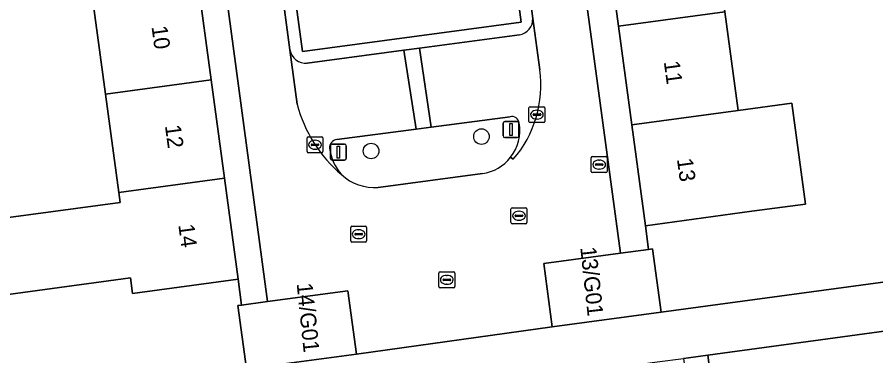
# Model space of a CAD drawing. Extents: x 159053 to 160042, y 380449 to 381423.
# Drawn here: x 159591.7 to 159645.7, y 380924.7 to 380946 of the extents above; entities that cross this region are included whole.
import ezdxf

# ---------------------------------------------------------------- set-up
doc = ezdxf.new("R2010")
doc.units = 0
for name, color, linetype in [('IMGEO_Boom', 7, 'Continuous'), ('IMGEO_Brandkraan', 7, 'Continuous'), ('IMGEO_Erf', 7, 'Continuous'), ('IMGEO_Groenvoorziening', 7, 'Continuous'), ('IMGEO_Kolk', 7, 'Continuous'), ('IMGEO_Lichtmast', 7, 'Continuous'), ('IMGEO_Pand', 7, 'Continuous'), ('IMGEO_Pand_nummerreeks', 7, 'Continuous'), ('IMGEO_Parkeervlak_open', 7, 'Continuous'), ('IMGEO_Rijbaan_lokaal_open', 7, 'Continuous'), ('IMGEO_Rioolput', 7, 'Continuous'), ('IMGEO_Voetpad_open', 7, 'Continuous')]:
    doc.layers.add(name, color=color, linetype=linetype)

msp = doc.modelspace()

# ---------------------------------------------------------------- linework, layer by layer
at = {"layer": 'IMGEO_Boom'}
for centre in [(159620.933, 380938.503), (159613.992, 380937.595)]:
    msp.add_circle(centre, 0.489, dxfattribs=at)
at = {"layer": 'IMGEO_Brandkraan'}
for p, q in [((159627.836, 380936.319), (159627.836, 380937.171)), ((159627.911, 380937.245), (159628.763, 380937.245)), ((159628.837, 380937.171), (159628.837, 380936.319)), ((159628.095, 380936.739), (159628.095, 380936.751)), ((159628.533, 380936.702), (159628.135, 380936.702)), ((159628.138, 380936.788), (159628.536, 380936.788)), ((159628.324, 380937.025), (159628.349, 380937.025)), ((159628.579, 380936.751), (159628.579, 380936.739)), ((159628.763, 380936.245), (159627.911, 380936.245)), ((159628.347, 380936.465), (159628.322, 380936.465))]:
    msp.add_line(p, q, dxfattribs=at)
for points in [[(159627.836, 380936.319), (159627.836, 380937.171)], [(159627.911, 380937.245), (159628.763, 380937.245)], [(159628.837, 380937.171), (159628.837, 380936.319)], [(159628.763, 380936.245), (159627.911, 380936.245)]]:
    msp.add_lwpolyline(points, dxfattribs=at)
for centre, radius, start, end in [((159627.913, 380937.169), 0.0765, 91.552, 178.448), ((159627.913, 380937.169), 0.0765, 91.552, 178.448), ((159628.761, 380937.169), 0.0765, 1.552, 88.448), ((159628.761, 380937.169), 0.0765, 1.552, 88.448), ((159628.135, 380936.748), 0.0403, 85.8775, 175.7526), ((159628.132, 380936.738), 0.0366, 178.938, 274.7102), ((159628.536, 380936.745), 0.043, 264.8664, 352.4533), ((159628.54, 380936.75), 0.0386, 1.7309, 96.639), ((159627.913, 380936.321), 0.0765, 181.552, 268.448), ((159627.913, 380936.321), 0.0765, 181.552, 268.448), ((159628.761, 380936.321), 0.0765, 271.552, 358.448), ((159628.761, 380936.321), 0.0765, 271.552, 358.448)]:
    msp.add_arc(centre, radius, start, end, dxfattribs=at)
for centre, major_axis, ratio, start_param, end_param in [((159628.323, 380936.745), (-0.387, 0.002), 0.722429, 4.712389, 7.853982), ((159628.348, 380936.745), (-0.39, 0.002), 0.717154, 1.570796, 4.712389)]:
    msp.add_ellipse(centre, major_axis=major_axis, ratio=ratio, start_param=start_param, end_param=end_param, dxfattribs=at)
at = {"layer": 'IMGEO_Erf'}
for points in [[(159648.031, 380977.168), (159644.108, 380976.638), (159643.779, 380979.075), (159632.047, 380977.442), (159632.902, 380971.105), (159633.738, 380964.913), (159634.574, 380958.722), (159637.428, 380959.108), (159638.265, 380952.918), (159635.41, 380952.532), (159636.245, 380946.341), (159637.081, 380940.15), (159640.444, 380940.605), (159641.302, 380934.262), (159637.937, 380933.808), (159631.246, 380932.905), (159631.447, 380931.413), (159631.692, 380931.446), (159632.229, 380927.466), (159678.267, 380933.693)], [(159586.956, 380932.845), (159598.213, 380934.368), (159598.13, 380934.985), (159597.293, 380941.17), (159596.456, 380947.356), (159595.619, 380953.542), (159594.782, 380959.727), (159591.065, 380959.224)], [(159606.154, 380923.905), (159605.616, 380927.884), (159605.848, 380927.915), (159605.638, 380929.55), (159598.987, 380928.65), (159598.854, 380929.631), (159587.597, 380928.108)]]:
    msp.add_lwpolyline(points, dxfattribs=at)
at = {"layer": 'IMGEO_Groenvoorziening'}
for points in [[(159621.161, 380962.546), (159615.691, 380961.898), (159612.726, 380961.51), (159607.364, 380960.833), (159609.687, 380943.846), (159623.433, 380945.68)], [(159657.034, 380924.591), (159662.385, 380925.305), (159661.951, 380928.424), (159635.172, 380924.779), (159635.576, 380921.73)]]:
    msp.add_lwpolyline(points, close=True, dxfattribs=at)
at = {"layer": 'IMGEO_Kolk'}
for p, q in [((159623.921, 380939.454), (159623.921, 380940.306)), ((159623.996, 380940.38), (159624.848, 380940.38)), ((159624.922, 380940.306), (159624.922, 380939.454)), ((159624.18, 380939.874), (159624.18, 380939.886)), ((159624.618, 380939.837), (159624.22, 380939.837)), ((159624.223, 380939.923), (159624.621, 380939.923)), ((159624.409, 380940.16), (159624.434, 380940.16)), ((159624.664, 380939.886), (159624.664, 380939.874)), ((159624.848, 380939.38), (159623.996, 380939.38)), ((159624.432, 380939.6), (159624.407, 380939.6)), ((159609.966, 380937.562), (159609.966, 380938.414)), ((159610.041, 380938.488), (159610.893, 380938.488)), ((159610.454, 380938.268), (159610.479, 380938.268)), ((159610.967, 380938.414), (159610.967, 380937.562)), ((159610.225, 380937.982), (159610.225, 380937.994)), ((159610.663, 380937.945), (159610.265, 380937.945)), ((159610.268, 380938.031), (159610.666, 380938.031)), ((159610.477, 380937.708), (159610.452, 380937.708)), ((159610.709, 380937.994), (159610.709, 380937.982)), ((159610.893, 380937.488), (159610.041, 380937.488)), ((159618.255, 380929.079), (159618.255, 380929.931)), ((159618.33, 380930.005), (159619.182, 380930.005)), ((159618.514, 380929.499), (159618.514, 380929.511)), ((159618.557, 380929.548), (159618.955, 380929.548)), ((159618.743, 380929.785), (159618.768, 380929.785)), ((159618.998, 380929.511), (159618.998, 380929.499)), ((159619.256, 380929.931), (159619.256, 380929.079)), ((159619.182, 380929.005), (159618.33, 380929.005)), ((159618.952, 380929.462), (159618.554, 380929.462)), ((159618.766, 380929.225), (159618.741, 380929.225))]:
    msp.add_line(p, q, dxfattribs=at)
for points in [[(159623.921, 380939.454), (159623.921, 380940.306)], [(159623.996, 380940.38), (159624.848, 380940.38)], [(159624.922, 380940.306), (159624.922, 380939.454)], [(159624.848, 380939.38), (159623.996, 380939.38)], [(159609.966, 380937.562), (159609.966, 380938.414)], [(159610.041, 380938.488), (159610.893, 380938.488)], [(159610.967, 380938.414), (159610.967, 380937.562)], [(159610.893, 380937.488), (159610.041, 380937.488)], [(159618.255, 380929.079), (159618.255, 380929.931)], [(159618.33, 380930.005), (159619.182, 380930.005)], [(159619.256, 380929.931), (159619.256, 380929.079)], [(159619.182, 380929.005), (159618.33, 380929.005)]]:
    msp.add_lwpolyline(points, dxfattribs=at)
for centre, radius, start, end in [((159623.998, 380940.304), 0.0765, 91.552, 178.448), ((159623.998, 380940.304), 0.0765, 91.552, 178.448), ((159624.846, 380940.304), 0.0765, 1.552, 88.448), ((159624.846, 380940.304), 0.0765, 1.552, 88.448), ((159624.22, 380939.883), 0.0403, 85.8775, 175.7526), ((159624.217, 380939.873), 0.0366, 178.938, 274.7102), ((159624.621, 380939.88), 0.043, 264.8664, 352.4533), ((159624.625, 380939.885), 0.0386, 1.7309, 96.639), ((159623.998, 380939.456), 0.0765, 181.552, 268.448), ((159623.998, 380939.456), 0.0765, 181.552, 268.448), ((159624.846, 380939.456), 0.0765, 271.552, 358.448), ((159624.846, 380939.456), 0.0765, 271.552, 358.448), ((159610.043, 380938.412), 0.0765, 91.552, 178.448), ((159610.043, 380938.412), 0.0765, 91.552, 178.448), ((159610.891, 380938.412), 0.0765, 1.552, 88.448), ((159610.891, 380938.412), 0.0765, 1.552, 88.448), ((159610.265, 380937.991), 0.0403, 85.8775, 175.7526), ((159610.262, 380937.981), 0.0366, 178.938, 274.7102), ((159610.666, 380937.988), 0.043, 264.8664, 352.4533), ((159610.67, 380937.993), 0.0386, 1.7309, 96.639), ((159610.043, 380937.564), 0.0765, 181.552, 268.448), ((159610.043, 380937.564), 0.0765, 181.552, 268.448), ((159610.891, 380937.564), 0.0765, 271.552, 358.448), ((159610.891, 380937.564), 0.0765, 271.552, 358.448), ((159618.332, 380929.929), 0.0765, 91.552, 178.448), ((159618.332, 380929.929), 0.0765, 91.552, 178.448), ((159618.554, 380929.508), 0.0403, 85.8775, 175.7526), ((159618.551, 380929.498), 0.0366, 178.938, 274.7102), ((159618.955, 380929.505), 0.043, 264.8664, 352.4533), ((159618.959, 380929.51), 0.0386, 1.7309, 96.639), ((159619.18, 380929.929), 0.0765, 1.552, 88.448), ((159619.18, 380929.929), 0.0765, 1.552, 88.448), ((159618.332, 380929.081), 0.0765, 181.552, 268.448), ((159618.332, 380929.081), 0.0765, 181.552, 268.448), ((159619.18, 380929.081), 0.0765, 271.552, 358.448), ((159619.18, 380929.081), 0.0765, 271.552, 358.448)]:
    msp.add_arc(centre, radius, start, end, dxfattribs=at)
for centre, major_axis, ratio, start_param, end_param in [((159624.408, 380939.88), (-0.387, 0.002), 0.722429, 4.712389, 7.853982), ((159624.433, 380939.88), (-0.39, 0.002), 0.717154, 1.570796, 4.712389), ((159610.453, 380937.988), (-0.387, 0.002), 0.722429, 4.712389, 7.853982), ((159610.478, 380937.988), (-0.39, 0.002), 0.717154, 1.570796, 4.712389), ((159618.742, 380929.505), (-0.387, 0.002), 0.722429, 4.712389, 7.853982), ((159618.767, 380929.505), (-0.39, 0.002), 0.717154, 1.570796, 4.712389)]:
    msp.add_ellipse(centre, major_axis=major_axis, ratio=ratio, start_param=start_param, end_param=end_param, dxfattribs=at)
at = {"layer": 'IMGEO_Lichtmast'}
for p, q in [((159622.296, 380938.547), (159622.296, 380939.347)), ((159622.296, 380939.347), (159622.296, 380938.547)), ((159622.396, 380939.447), (159623.186, 380939.447)), ((159623.186, 380939.447), (159622.396, 380939.447)), ((159623.286, 380939.347), (159623.286, 380938.547)), ((159623.286, 380938.547), (159623.286, 380939.347)), ((159623.186, 380938.447), (159622.396, 380938.447)), ((159622.396, 380938.447), (159623.186, 380938.447)), ((159611.438, 380937.127), (159611.438, 380937.927)), ((159611.438, 380937.927), (159611.438, 380937.127)), ((159611.538, 380938.027), (159612.328, 380938.027)), ((159612.328, 380938.027), (159611.538, 380938.027)), ((159612.428, 380937.927), (159612.428, 380937.127)), ((159612.428, 380937.127), (159612.428, 380937.927)), ((159612.328, 380937.027), (159611.538, 380937.027)), ((159611.538, 380937.027), (159612.328, 380937.027))]:
    msp.add_line(p, q, dxfattribs=at)
for points in [[(159622.716, 380939.322), (159622.866, 380939.322), (159622.866, 380938.572), (159622.716, 380938.572), (159622.716, 380939.322)], [(159611.858, 380937.902), (159612.008, 380937.902), (159612.008, 380937.152), (159611.858, 380937.152), (159611.858, 380937.902)]]:
    msp.add_lwpolyline(points, dxfattribs=at)
for centre, start, end in [((159622.396, 380939.347), 90, 180), ((159622.396, 380939.347), 90, 180), ((159623.186, 380939.347), 0, 90), ((159623.186, 380939.347), 360, 90), ((159622.396, 380938.547), 180, 270), ((159622.396, 380938.547), 180, 270), ((159623.186, 380938.547), 270, 0), ((159623.186, 380938.547), 270, 0), ((159611.538, 380937.927), 90, 180), ((159611.538, 380937.927), 90, 180), ((159612.328, 380937.927), 0, 90), ((159612.328, 380937.927), 360, 90), ((159611.538, 380937.127), 180, 270), ((159611.538, 380937.127), 180, 270), ((159612.328, 380937.127), 270, 0), ((159612.328, 380937.127), 270, 0)]:
    msp.add_arc(centre, 0.1, start, end, dxfattribs=at)
at = {"layer": 'IMGEO_Pand'}
for points in [[(159629.554, 380945.436), (159636.245, 380946.341), (159635.41, 380952.532), (159628.719, 380951.627)], [(159596.456, 380947.356), (159597.293, 380941.17), (159603.944, 380942.07), (159603.107, 380948.256)], [(159630.39, 380939.245), (159637.081, 380940.15), (159636.245, 380946.341), (159629.554, 380945.436)], [(159598.13, 380934.985), (159604.781, 380935.885), (159603.944, 380942.07), (159597.293, 380941.17)], [(159637.081, 380940.15), (159630.39, 380939.245), (159631.246, 380932.905), (159637.937, 380933.808), (159641.302, 380934.262), (159640.444, 380940.605)], [(159604.781, 380935.885), (159598.13, 380934.985), (159598.213, 380934.368), (159586.956, 380932.845), (159587.597, 380928.108), (159598.854, 380929.631), (159598.987, 380928.65), (159605.638, 380929.55)], [(159632.229, 380927.466), (159631.692, 380931.446), (159631.447, 380931.413), (159629.685, 380931.175), (159624.851, 380930.523), (159625.388, 380926.542)], [(159607.475, 380928.135), (159605.848, 380927.915), (159605.616, 380927.884), (159606.154, 380923.905), (159613.067, 380924.84), (159612.528, 380928.819)]]:
    msp.add_lwpolyline(points, close=True, dxfattribs=at)
at = {"layer": 'IMGEO_Parkeervlak_open'}
for points in [[(159624.601, 380942.698), (159624.158, 380945.926)], [(159623.32, 380944.902), (159617.046, 380944.061), (159617.779, 380939.097), (159622.733, 380939.745)], [(159608.889, 380943.948), (159609.343, 380940.538)], [(159611.832, 380938.32), (159616.837, 380938.974), (159616.055, 380943.928), (159609.971, 380943.113)], [(159622.762, 380937.201), (159622.935, 380937.075)]]:
    msp.add_lwpolyline(points, dxfattribs=at)
for centre, radius, start, end in [((159623.201, 380945.854), 0.96, 277.1353, 4.2737), ((159609.879, 380944.113), 1.004, 189.4522, 275.2317), ((159617.549, 380941.729), 7.118, 319.1696, 7.8231), ((159617.719, 380942.738), 8.66, 194.7191, 229.9111), ((159622.857, 380939.31), 0.453, 6.1211, 105.902), ((159620.603, 380938.894), 2.744, 321.9012, 9.739), ((159611.921, 380937.785), 0.543, 99.4685, 181.9865), ((159614.507, 380938.207), 3.159, 188.03, 221.5247)]:
    msp.add_arc(centre, radius, start, end, dxfattribs=at)
at = {"layer": 'IMGEO_Rijbaan_lokaal_open'}
for points in [[(159609.343, 380940.538), (159608.889, 380943.948), (159606.546, 380961.427), (159604.872, 380973.622), (159601.418, 380973.158), (159607.475, 380928.135), (159612.528, 380928.819), (159613.067, 380924.84), (159625.388, 380926.542), (159624.851, 380930.523), (159629.685, 380931.175), (159623.567, 380976.306), (159620.023, 380975.823), (159621.831, 380963.292), (159624.158, 380945.926), (159624.601, 380942.698)], [(159622.935, 380937.075), (159622.762, 380937.201)], [(159620.995, 380936.18), (159614.447, 380935.305)]]:
    msp.add_lwpolyline(points, dxfattribs=at)
for centre, radius, start, end in [((159617.549, 380941.729), 7.118, 319.1696, 7.8231), ((159617.719, 380942.738), 8.66, 194.7191, 229.9111), ((159620.605, 380938.894), 2.742, 278.1753, 321.8646), ((159614.218, 380938.344), 3.048, 227.0598, 274.3048)]:
    msp.add_arc(centre, radius, start, end, dxfattribs=at)
at = {"layer": 'IMGEO_Rioolput'}
for p, q in [((159622.791, 380933.103), (159622.791, 380933.955)), ((159622.866, 380934.029), (159623.718, 380934.029)), ((159623.279, 380933.809), (159623.304, 380933.809)), ((159623.792, 380933.955), (159623.792, 380933.103)), ((159623.05, 380933.523), (159623.05, 380933.535)), ((159623.488, 380933.486), (159623.09, 380933.486)), ((159623.093, 380933.572), (159623.491, 380933.572)), ((159623.534, 380933.535), (159623.534, 380933.523)), ((159612.712, 380931.946), (159612.712, 380932.798)), ((159612.787, 380932.872), (159613.639, 380932.872)), ((159613.713, 380932.798), (159613.713, 380931.946)), ((159623.718, 380933.029), (159622.866, 380933.029)), ((159623.302, 380933.249), (159623.277, 380933.249)), ((159612.971, 380932.366), (159612.971, 380932.378)), ((159613.409, 380932.329), (159613.011, 380932.329)), ((159613.014, 380932.415), (159613.412, 380932.415)), ((159613.2, 380932.652), (159613.225, 380932.652)), ((159613.455, 380932.378), (159613.455, 380932.366)), ((159613.639, 380931.872), (159612.787, 380931.872)), ((159613.223, 380932.092), (159613.198, 380932.092))]:
    msp.add_line(p, q, dxfattribs=at)
for points in [[(159622.791, 380933.103), (159622.791, 380933.955)], [(159622.866, 380934.029), (159623.718, 380934.029)], [(159623.792, 380933.955), (159623.792, 380933.103)], [(159612.712, 380931.946), (159612.712, 380932.798)], [(159612.787, 380932.872), (159613.639, 380932.872)], [(159613.713, 380932.798), (159613.713, 380931.946)], [(159623.718, 380933.029), (159622.866, 380933.029)], [(159613.639, 380931.872), (159612.787, 380931.872)]]:
    msp.add_lwpolyline(points, dxfattribs=at)
for centre, radius, start, end in [((159622.868, 380933.953), 0.0765, 91.552, 178.448), ((159622.868, 380933.953), 0.0765, 91.552, 178.448), ((159623.716, 380933.953), 0.0765, 1.552, 88.448), ((159623.716, 380933.953), 0.0765, 1.552, 88.448), ((159623.09, 380933.532), 0.0403, 85.8775, 175.7526), ((159623.087, 380933.522), 0.0366, 178.938, 274.7102), ((159623.491, 380933.529), 0.043, 264.8664, 352.4533), ((159623.495, 380933.534), 0.0386, 1.7309, 96.639), ((159612.789, 380932.796), 0.0765, 91.552, 178.448), ((159612.789, 380932.796), 0.0765, 91.552, 178.448), ((159613.637, 380932.796), 0.0765, 1.552, 88.448), ((159613.637, 380932.796), 0.0765, 1.552, 88.448), ((159622.868, 380933.105), 0.0765, 181.552, 268.448), ((159622.868, 380933.105), 0.0765, 181.552, 268.448), ((159623.716, 380933.105), 0.0765, 271.552, 358.448), ((159623.716, 380933.105), 0.0765, 271.552, 358.448), ((159613.011, 380932.375), 0.0403, 85.8775, 175.7526), ((159613.008, 380932.365), 0.0366, 178.938, 274.7102), ((159613.412, 380932.372), 0.043, 264.8664, 352.4533), ((159613.416, 380932.377), 0.0386, 1.7309, 96.639), ((159612.789, 380931.948), 0.0765, 181.552, 268.448), ((159612.789, 380931.948), 0.0765, 181.552, 268.448), ((159613.637, 380931.948), 0.0765, 271.552, 358.448), ((159613.637, 380931.948), 0.0765, 271.552, 358.448)]:
    msp.add_arc(centre, radius, start, end, dxfattribs=at)
for centre, major_axis, ratio, start_param, end_param in [((159623.278, 380933.529), (-0.387, 0.002), 0.722429, 4.712389, 7.853982), ((159623.303, 380933.529), (-0.39, 0.002), 0.717154, 1.570796, 4.712389), ((159613.199, 380932.372), (-0.387, 0.002), 0.722429, 4.712389, 7.853982), ((159613.224, 380932.372), (-0.39, 0.002), 0.717154, 1.570796, 4.712389)]:
    msp.add_ellipse(centre, major_axis=major_axis, ratio=ratio, start_param=start_param, end_param=end_param, dxfattribs=at)
at = {"layer": 'IMGEO_Voetpad_open'}
for points in [[(159628.719, 380951.627), (159627.883, 380957.817), (159627.048, 380964.008), (159626.212, 380970.2), (159625.356, 380976.539), (159623.567, 380976.306), (159629.685, 380931.175), (159631.447, 380931.413), (159631.246, 380932.905), (159630.39, 380939.245), (159629.554, 380945.436)], [(159607.475, 380928.135), (159601.418, 380973.158), (159599.766, 380972.953), (159600.596, 380966.812), (159601.433, 380960.627), (159602.27, 380954.441), (159603.107, 380948.256), (159603.944, 380942.07), (159604.781, 380935.885), (159605.638, 380929.55), (159605.848, 380927.915)], [(159612.726, 380961.51), (159615.691, 380961.898), (159621.161, 380962.546), (159623.433, 380945.68), (159609.687, 380943.846), (159607.364, 380960.833)], [(159617.046, 380944.061), (159616.055, 380943.928), (159616.837, 380938.974), (159617.779, 380939.097)], [(159656.836, 380923.275), (159662.59, 380923.833), (159662.385, 380925.305), (159657.034, 380924.591), (159635.576, 380921.73), (159635.172, 380924.779), (159633.957, 380924.613), (159633.635, 380924.569), (159634.236, 380920.186), (159634.558, 380920.23), (159635.414, 380920.346), (159638.98, 380920.83), (159642.569, 380921.317), (159647.417, 380921.996), (159650.957, 380922.477)]]:
    msp.add_lwpolyline(points, close=True, dxfattribs=at)
for points in [[(159624.158, 380945.926), (159621.831, 380963.292)], [(159606.546, 380961.427), (159608.889, 380943.948)], [(159609.971, 380943.113), (159616.055, 380943.928), (159617.046, 380944.061), (159623.32, 380944.902)], [(159622.733, 380939.745), (159617.779, 380939.097), (159616.837, 380938.974), (159611.832, 380938.32)], [(159619.506, 380922.646), (159631.976, 380924.344), (159633.635, 380924.569), (159633.957, 380924.613), (159635.172, 380924.779), (159661.951, 380928.424), (159664.943, 380928.827), (159671.792, 380929.748), (159673.297, 380929.95), (159685.425, 380931.581), (159696.769, 380933.107), (159700.436, 380931.909), (159695.431, 380937.204), (159695.31, 380937.496), (159695.017, 380937.616)], [(159614.447, 380935.305), (159620.995, 380936.18)], [(159689.529, 380935.155), (159684.951, 380934.595), (159678.267, 380933.693), (159632.229, 380927.466), (159625.388, 380926.542), (159613.067, 380924.84), (159606.154, 380923.905), (159561.167, 380917.833), (159554.315, 380916.905), (159545.92, 380915.197)]]:
    msp.add_lwpolyline(points, dxfattribs=at)
for centre, radius, start, end in [((159623.201, 380945.854), 0.96, 277.1353, 4.2737), ((159609.879, 380944.113), 1.004, 189.4522, 275.2317), ((159622.857, 380939.31), 0.453, 6.1211, 105.902), ((159620.603, 380938.894), 2.744, 321.9012, 9.739), ((159611.921, 380937.785), 0.543, 99.4685, 181.9865), ((159614.507, 380938.207), 3.159, 188.03, 221.5247), ((159620.605, 380938.894), 2.742, 278.1753, 321.8646), ((159614.218, 380938.344), 3.048, 227.0598, 274.3048)]:
    msp.add_arc(centre, radius, start, end, dxfattribs=at)

# ---------------------------------------------------------------- texts
at = {"layer": 'IMGEO_Pand_nummerreeks'}
for s, rotation, p in [('10', 277.7054, (159600.182, 380945.407)), ('11', 277.6877, (159632.398, 380943.208)), ('12', 277.7054, (159601.025, 380939.185)), ('13', 277.6889, (159633.224, 380937.088)), ('14', 277.7061, (159601.868, 380932.953)), ('13/G01', 276.1702, (159627.147, 380931.535)), ('14/G01', 275.856, (159609.311, 380929.264))]:
    msp.add_text(s, height=1, rotation=rotation, dxfattribs=at).set_placement(p)

doc.saveas('drawing.dxf')
